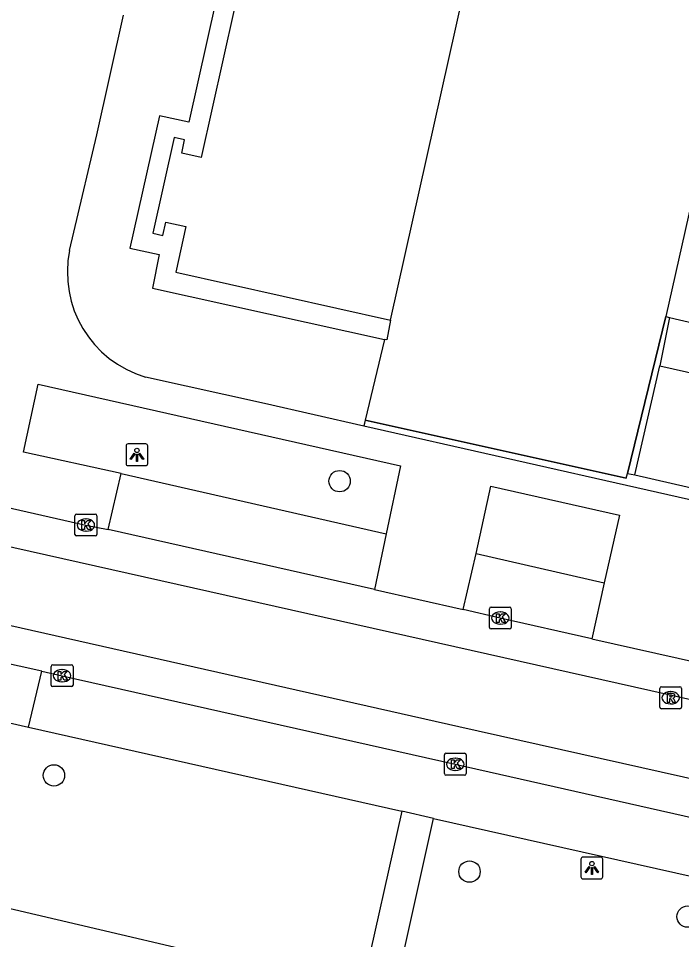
# Model space of a CAD drawing. Extents: x 161771 to 163125, y 382479 to 383177.
# Drawn here: x 162524.24 to 162554.59, y 382817.29 to 382859.44 of the extents above; entities that cross this region are included whole.
import ezdxf

# ---------------------------------------------------------------- set-up
doc = ezdxf.new("R2010")
doc.units = 0
for name, color, linetype in [('IMGEO_Boom', 7, 'Continuous'), ('IMGEO_Hek', 7, 'Continuous'), ('IMGEO_Kolk', 7, 'Continuous'), ('IMGEO_Lichtpunt', 7, 'Continuous'), ('IMGEO_Pand', 7, 'Continuous'), ('IMGEO_Parkeervlak_open', 7, 'Continuous'), ('IMGEO_Rijbaan_lokaal_gesloten', 7, 'Continuous'), ('IMGEO_Rioolput', 7, 'Continuous'), ('IMGEO_Voetpad_open', 7, 'Continuous')]:
    doc.layers.add(name, color=color, linetype=linetype)

msp = doc.modelspace()

# ---------------------------------------------------------------- linework, layer by layer
at = {"layer": 'IMGEO_Boom'}
for centre in [(162538.941, 382838.265), (162525.863, 382824.797), (162544.887, 382820.4), (162554.87, 382818.34)]:
    msp.add_circle(centre, 0.489, dxfattribs=at)
at = {"layer": 'IMGEO_Hek'}
for points in [[(162552.124, 382838.614), (162553.867, 382845.802)], [(162541, 382844.755), (162540.117, 382841.063)], [(162540.117, 382841.063), (162540.057, 382840.814)], [(162552.063, 382838.397), (162540.117, 382841.063)]]:
    msp.add_lwpolyline(points, dxfattribs=at)
at = {"layer": 'IMGEO_Kolk'}
for p, q in [((162526.902, 382836.758), (162527.754, 382836.758)), ((162526.827, 382835.832), (162526.827, 382836.684)), ((162527.315, 382836.538), (162527.34, 382836.538)), ((162527.828, 382836.684), (162527.828, 382835.832)), ((162527.338, 382835.978), (162527.313, 382835.978)), ((162527.754, 382835.758), (162526.902, 382835.758)), ((162545.872, 382832.501), (162546.724, 382832.501)), ((162545.797, 382831.575), (162545.797, 382832.427)), ((162546.285, 382832.281), (162546.31, 382832.281)), ((162546.798, 382832.427), (162546.798, 382831.575)), ((162546.308, 382831.721), (162546.283, 382831.721)), ((162546.724, 382831.501), (162545.872, 382831.501)), ((162525.737, 382828.936), (162525.737, 382829.788)), ((162525.812, 382829.862), (162526.664, 382829.862)), ((162526.225, 382829.642), (162526.25, 382829.642)), ((162526.738, 382829.788), (162526.738, 382828.936)), ((162526.664, 382828.862), (162525.812, 382828.862)), ((162526.248, 382829.082), (162526.223, 382829.082)), ((162543.811, 382825.81), (162544.663, 382825.81)), ((162543.736, 382824.884), (162543.736, 382825.736)), ((162544.224, 382825.59), (162544.249, 382825.59)), ((162544.737, 382825.736), (162544.737, 382824.884)), ((162544.247, 382825.03), (162544.222, 382825.03)), ((162544.663, 382824.81), (162543.811, 382824.81))]:
    msp.add_line(p, q, dxfattribs=at)
for points in [[(162526.902, 382836.758), (162527.754, 382836.758)], [(162526.827, 382835.832), (162526.827, 382836.684)], [(162527.148, 382836.458), (162527.271, 382836.458), (162527.271, 382836.307), (162527.401, 382836.458), (162527.565, 382836.458), (162527.419, 382836.307), (162527.572, 382836.058), (162527.42, 382836.058), (162527.335, 382836.222), (162527.271, 382836.155), (162527.271, 382836.058), (162527.148, 382836.058), (162527.148, 382836.458)], [(162527.828, 382836.684), (162527.828, 382835.832)], [(162527.754, 382835.758), (162526.902, 382835.758)], [(162545.872, 382832.501), (162546.724, 382832.501)], [(162545.797, 382831.575), (162545.797, 382832.427)], [(162546.118, 382832.201), (162546.241, 382832.201), (162546.241, 382832.05), (162546.371, 382832.201), (162546.535, 382832.201), (162546.389, 382832.05), (162546.542, 382831.801), (162546.39, 382831.801), (162546.305, 382831.965), (162546.241, 382831.898), (162546.241, 382831.801), (162546.118, 382831.801), (162546.118, 382832.201)], [(162546.798, 382832.427), (162546.798, 382831.575)], [(162546.724, 382831.501), (162545.872, 382831.501)], [(162525.737, 382828.936), (162525.737, 382829.788)], [(162525.812, 382829.862), (162526.664, 382829.862)], [(162526.058, 382829.562), (162526.181, 382829.562), (162526.181, 382829.411), (162526.311, 382829.562), (162526.475, 382829.562), (162526.329, 382829.411), (162526.482, 382829.162), (162526.33, 382829.162), (162526.245, 382829.326), (162526.181, 382829.259), (162526.181, 382829.162), (162526.058, 382829.162), (162526.058, 382829.562)], [(162526.738, 382829.788), (162526.738, 382828.936)], [(162526.664, 382828.862), (162525.812, 382828.862)], [(162543.811, 382825.81), (162544.663, 382825.81)], [(162543.736, 382824.884), (162543.736, 382825.736)], [(162544.057, 382825.51), (162544.18, 382825.51), (162544.18, 382825.359), (162544.31, 382825.51), (162544.474, 382825.51), (162544.328, 382825.359), (162544.481, 382825.11), (162544.329, 382825.11), (162544.244, 382825.274), (162544.18, 382825.207), (162544.18, 382825.11), (162544.057, 382825.11), (162544.057, 382825.51)], [(162544.737, 382825.736), (162544.737, 382824.884)], [(162544.663, 382824.81), (162543.811, 382824.81)]]:
    msp.add_lwpolyline(points, dxfattribs=at)
for centre, start, end in [((162526.904, 382836.682), 91.552, 178.448), ((162526.904, 382836.682), 91.552, 178.448), ((162527.752, 382836.682), 1.552, 88.448), ((162527.752, 382836.682), 1.552, 88.448), ((162526.904, 382835.834), 181.552, 268.448), ((162526.904, 382835.834), 181.552, 268.448), ((162527.752, 382835.834), 271.552, 358.448), ((162527.752, 382835.834), 271.552, 358.448), ((162545.874, 382832.425), 91.552, 178.448), ((162545.874, 382832.425), 91.552, 178.448), ((162546.722, 382832.425), 1.552, 88.448), ((162546.722, 382832.425), 1.552, 88.448), ((162545.874, 382831.577), 181.552, 268.448), ((162545.874, 382831.577), 181.552, 268.448), ((162546.722, 382831.577), 271.552, 358.448), ((162546.722, 382831.577), 271.552, 358.448), ((162525.814, 382829.786), 91.552, 178.448), ((162525.814, 382829.786), 91.552, 178.448), ((162526.662, 382829.786), 1.552, 88.448), ((162526.662, 382829.786), 1.552, 88.448), ((162525.814, 382828.938), 181.552, 268.448), ((162525.814, 382828.938), 181.552, 268.448), ((162526.662, 382828.938), 271.552, 358.448), ((162526.662, 382828.938), 271.552, 358.448), ((162543.813, 382825.734), 91.552, 178.448), ((162543.813, 382825.734), 91.552, 178.448), ((162544.661, 382825.734), 1.552, 88.448), ((162544.661, 382825.734), 1.552, 88.448), ((162543.813, 382824.886), 181.552, 268.448), ((162543.813, 382824.886), 181.552, 268.448), ((162544.661, 382824.886), 271.552, 358.448), ((162544.661, 382824.886), 271.552, 358.448)]:
    msp.add_arc(centre, 0.0765, start, end, dxfattribs=at)
for centre, major_axis, ratio, start_param, end_param in [((162527.314, 382836.258), (-0.387, 0.002), 0.722429, 4.712389, 7.853982), ((162527.339, 382836.258), (-0.39, 0.002), 0.717154, 1.570796, 4.712389), ((162546.284, 382832.001), (-0.387, 0.002), 0.722429, 4.712389, 7.853982), ((162546.309, 382832.001), (-0.39, 0.002), 0.717154, 1.570796, 4.712389), ((162526.224, 382829.362), (-0.387, 0.002), 0.722429, 4.712389, 7.853982), ((162526.249, 382829.362), (-0.39, 0.002), 0.717154, 1.570796, 4.712389), ((162544.223, 382825.31), (-0.387, 0.002), 0.722429, 4.712389, 7.853982), ((162544.248, 382825.31), (-0.39, 0.002), 0.717154, 1.570796, 4.712389)]:
    msp.add_ellipse(centre, major_axis=major_axis, ratio=ratio, start_param=start_param, end_param=end_param, dxfattribs=at)
at = {"layer": 'IMGEO_Lichtpunt'}
for p, q in [((162529.164, 382839.878), (162529.164, 382839.071)), ((162529.164, 382839.878), (162529.164, 382839.071)), ((162530.066, 382839.973), (162529.258, 382839.973)), ((162530.066, 382839.973), (162529.258, 382839.973)), ((162530.16, 382839.071), (162530.16, 382839.878)), ((162530.16, 382839.071), (162530.16, 382839.878)), ((162529.258, 382838.977), (162530.066, 382838.977)), ((162529.258, 382838.977), (162530.066, 382838.977)), ((162549.988, 382820.966), (162549.988, 382820.159)), ((162549.988, 382820.966), (162549.988, 382820.159)), ((162550.89, 382821.061), (162550.082, 382821.061)), ((162550.89, 382821.061), (162550.082, 382821.061)), ((162550.984, 382820.159), (162550.984, 382820.966)), ((162550.984, 382820.159), (162550.984, 382820.966)), ((162550.082, 382820.065), (162550.89, 382820.065)), ((162550.082, 382820.065), (162550.89, 382820.065))]:
    msp.add_line(p, q, dxfattribs=at)
for points in [[(162529.538, 382839.542), (162529.577, 382839.514), (162529.389, 382839.252), (162529.351, 382839.279), (162529.538, 382839.542)], [(162529.64, 382839.494), (162529.687, 382839.494), (162529.687, 382839.172), (162529.64, 382839.172), (162529.64, 382839.494)], [(162529.75, 382839.514), (162529.788, 382839.541), (162529.975, 382839.279), (162529.936, 382839.251), (162529.75, 382839.514)], [(162550.362, 382820.63), (162550.401, 382820.602), (162550.213, 382820.34), (162550.175, 382820.367), (162550.362, 382820.63)], [(162550.464, 382820.582), (162550.511, 382820.582), (162550.511, 382820.26), (162550.464, 382820.26), (162550.464, 382820.582)], [(162550.574, 382820.602), (162550.612, 382820.629), (162550.799, 382820.367), (162550.76, 382820.339), (162550.574, 382820.602)]]:
    msp.add_lwpolyline(points, dxfattribs=at)
for centre in [(162529.663, 382839.676), (162550.487, 382820.764)]:
    msp.add_circle(centre, 0.0994, dxfattribs=at)
for centre, start, end in [((162529.258, 382839.878), 90, 180), ((162529.258, 382839.878), 90, 180), ((162530.066, 382839.878), 0, 90), ((162530.066, 382839.878), 0, 90), ((162529.258, 382839.071), 180, 270), ((162529.258, 382839.071), 180, 270), ((162530.066, 382839.071), 270, 0), ((162530.066, 382839.071), 270, 360), ((162550.082, 382820.966), 90, 180), ((162550.082, 382820.966), 90, 180), ((162550.89, 382820.966), 0, 90), ((162550.89, 382820.966), 0, 90), ((162550.082, 382820.159), 180, 270), ((162550.082, 382820.159), 180, 270), ((162550.89, 382820.159), 270, 0), ((162550.89, 382820.159), 270, 360)]:
    msp.add_arc(centre, 0.0946, start, end, dxfattribs=at)
at = {"layer": 'IMGEO_Pand'}
for points in [[(162541.272, 382845.64), (162554.26, 382903.768), (162544.58, 382905.959)], [(162565.821, 382898.771), (162565.674, 382898.804), (162555.986, 382855.656), (162556.085, 382855.636), (162553.867, 382845.802)], [(162536.136, 382868.89), (162532.608, 382853.074), (162531.715, 382853.269), (162531.847, 382853.887), (162531.365, 382853.998), (162530.385, 382849.616), (162530.844, 382849.501), (162530.993, 382850.123), (162531.898, 382849.915), (162531.442, 382847.825), (162541.272, 382845.64)], [(162553.867, 382845.802), (162554.047, 382845.758)], [(162554.047, 382845.758), (162555.152, 382845.491)]]:
    msp.add_lwpolyline(points, dxfattribs=at)
at = {"layer": 'IMGEO_Parkeervlak_open'}
for points in [[(162553.867, 382845.802), (162552.124, 382838.614)], [(162541, 382844.755), (162540.117, 382841.063)], [(162552.45, 382838.562), (162553.593, 382843.537)], [(162540.117, 382841.063), (162540.051, 382840.786)], [(162540.117, 382841.063), (162552.063, 382838.397), (162552.124, 382838.614)], [(162528.942, 382838.609), (162541.078, 382835.848)], [(162552.124, 382838.614), (162552.45, 382838.562)], [(162552.45, 382838.562), (162566.09, 382835.435)], [(162545.187, 382834.959), (162551.057, 382833.609)], [(162524.697, 382827.007), (162541.793, 382823.159)], [(162543.24, 382822.821), (162562.772, 382818.447)]]:
    msp.add_lwpolyline(points, dxfattribs=at)
at = {"layer": 'IMGEO_Rijbaan_lokaal_gesloten'}
for points in [[(162522.61, 382837.323), (162527.328, 382836.258), (162528.342, 382836.046)], [(162540.536, 382833.301), (162528.342, 382836.046)], [(163032.655, 382721.102), (163031.99, 382721.234), (162915.446, 382747.394), (162896.465, 382751.616), (162702.573, 382795.147), (162642.274, 382808.681), (162613.961, 382815.02), (162554.685, 382828.334), (162522.166, 382835.638)], [(162540.536, 382833.301), (162544.598, 382832.387)], [(162521.175, 382832.265), (162544.4, 382827.043), (162605.633, 382813.283), (162678.397, 382796.971), (162861.402, 382755.875), (162976.631, 382730.027), (163031.336, 382717.589), (163033.334, 382716.946), (163046.945, 382712.072)], [(162550.488, 382831.044), (162546.298, 382832.001), (162544.598, 382832.387)], [(162550.488, 382831.044), (162568.2, 382827.084), (162575.79, 382825.382)], [(162525.314, 382829.567), (162521.002, 382830.522)], [(162525.314, 382829.567), (162526.238, 382829.362), (162544.237, 382825.31), (162566.144, 382820.379), (162585.14, 382816.134), (162604.1, 382811.863), (162605.253, 382811.598)]]:
    msp.add_lwpolyline(points, dxfattribs=at)
at = {"layer": 'IMGEO_Rioolput'}
for p, q in [((162553.593, 382827.927), (162553.593, 382828.779)), ((162553.668, 382828.853), (162554.52, 382828.853)), ((162554.594, 382828.779), (162554.594, 382827.927)), ((162554.081, 382828.633), (162554.106, 382828.633)), ((162554.104, 382828.073), (162554.079, 382828.073)), ((162554.52, 382827.853), (162553.668, 382827.853))]:
    msp.add_line(p, q, dxfattribs=at)
for points in [[(162553.593, 382827.927), (162553.593, 382828.779)], [(162553.668, 382828.853), (162554.52, 382828.853)], [(162554.594, 382828.779), (162554.594, 382827.927)], [(162554.182, 382828.551), (162553.93, 382828.553), (162553.93, 382828.153)], [(162553.93, 382828.153), (162554.054, 382828.153), (162554.054, 382828.315), (162554.065, 382828.315)], [(162554.108, 382828.472), (162554.054, 382828.472), (162554.054, 382828.391)], [(162554.054, 382828.391), (162554.106, 382828.391)], [(162554.112, 382828.286), (162554.183, 382828.153), (162554.323, 382828.153), (162554.258, 382828.279)], [(162554.52, 382827.853), (162553.668, 382827.853)]]:
    msp.add_lwpolyline(points, dxfattribs=at)
for centre, radius, start, end in [((162553.67, 382828.777), 0.0765, 91.552, 178.448), ((162553.67, 382828.777), 0.0765, 91.552, 178.448), ((162554.518, 382828.777), 0.0765, 1.552, 88.448), ((162554.518, 382828.777), 0.0765, 1.552, 88.448), ((162554.064, 382828.262), 0.0533, 26.0293, 88.6989), ((162554.09, 382828.58), 0.19, 274.7715, 282.9687), ((162554.114, 382828.376), 0.0964, 77.0061, 93.1865), ((162554.128, 382828.433), 0.0378, 276.6634, 79.6772), ((162554.181, 382828.441), 0.109, 350.3612, 89.416), ((162554.179, 382828.441), 0.112, 277.5842, 350.9817), ((162554.163, 382828.226), 0.108, 29.5134, 73.7905), ((162553.67, 382827.929), 0.0765, 181.552, 268.448), ((162553.67, 382827.929), 0.0765, 181.552, 268.448), ((162554.518, 382827.929), 0.0765, 271.552, 358.448), ((162554.518, 382827.929), 0.0765, 271.552, 358.448)]:
    msp.add_arc(centre, radius, start, end, dxfattribs=at)
for centre, major_axis, ratio, start_param, end_param in [((162554.08, 382828.353), (-0.387, 0.002), 0.722429, 4.712389, 7.853982), ((162554.105, 382828.353), (-0.39, 0.002), 0.717154, 1.570796, 4.712389)]:
    msp.add_ellipse(centre, major_axis=major_axis, ratio=ratio, start_param=start_param, end_param=end_param, dxfattribs=at)
at = {"layer": 'IMGEO_Voetpad_open'}
for points in [[(162531.491, 382870.615), (162534.037, 382870.033), (162533.582, 382867.913), (162534.924, 382867.638), (162532.038, 382854.689), (162530.702, 382854.978), (162529.346, 382848.934), (162530.687, 382848.641), (162530.37, 382847.105), (162541, 382844.755)], [(162526.579, 382848.818), (162526.768, 382849.667), (162527.835, 382854.122), (162529.048, 382859.594)], [(162541.272, 382845.64), (162541.103, 382844.732), (162541, 382844.755)], [(162554.047, 382845.758), (162553.593, 382843.537)], [(162553.593, 382843.537), (162567.368, 382840.453)], [(162528.942, 382838.609), (162524.474, 382839.593), (162525.148, 382842.698), (162541.735, 382838.963), (162541.078, 382835.848)], [(162540.051, 382840.786), (162535.507, 382841.814), (162530.056, 382843.026)], [(162565.981, 382834.919), (162540.051, 382840.786)], [(162528.342, 382836.046), (162528.942, 382838.609)], [(162545.187, 382834.959), (162545.87, 382838.037), (162551.746, 382836.711), (162551.057, 382833.609)], [(162541.078, 382835.848), (162540.536, 382833.301)], [(162544.598, 382832.387), (162545.187, 382834.959)], [(162551.057, 382833.609), (162550.488, 382831.044)], [(162524.697, 382827.007), (162525.314, 382829.567)], [(162541.793, 382823.159), (162539.95, 382814.921), (162520.133, 382819.569), (162521.883, 382827.641), (162524.697, 382827.007)], [(162562.772, 382818.447), (162560.731, 382810.082), (162541.403, 382814.591), (162543.24, 382822.821)], [(162543.24, 382822.821), (162541.793, 382823.159)]]:
    msp.add_lwpolyline(points, dxfattribs=at)
msp.add_arc((162531.482, 382847.822), 5.003, 168.5143, 253.4394, dxfattribs=at)

doc.saveas('drawing.dxf')
